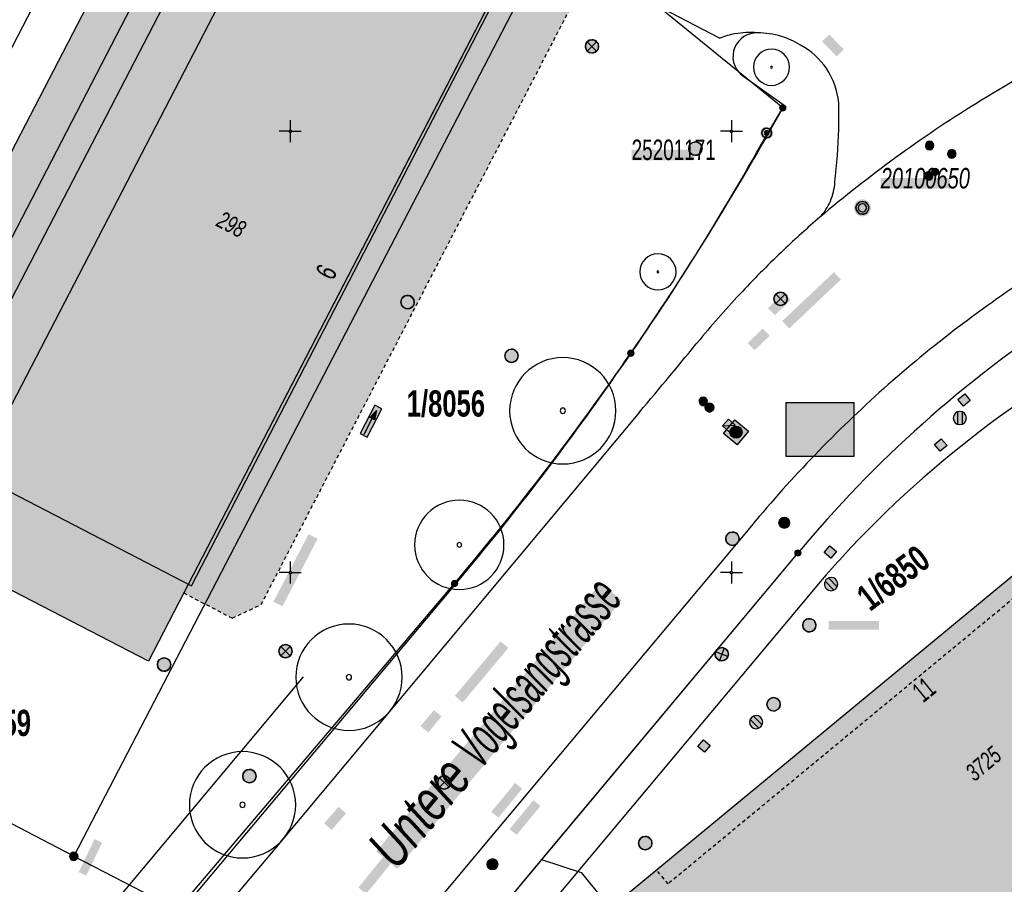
# Model space of a CAD drawing. Header units: metres. Extents: x 2695560 to 2696939, y 1260491 to 1262050.
# Tile 969 of 1005: x 2696711 to 2696766, y 1261507 to 1261556. Entities that reach past the tile are written whole.
import ezdxf

# ---------------------------------------------------------------- set-up
doc = ezdxf.new("R2010")
doc.units = ezdxf.units.M
doc.linetypes.add('AUSGEZOGEN', pattern=[0])
doc.linetypes.add('VERDECKT2_S2', pattern=[0.36, 0.2, -0.16])
for name, color, linetype in [('XR$1$AV_Flächen (EO)', 7, 'AUSGEZOGEN'), ('XR$1$AV_Gebäudeflächen (BB)', 7, 'AUSGEZOGEN'), ('XR$1$AV_Gebäudeflächen (EO)', 7, 'AUSGEZOGEN'), ('XR$1$AV_Grenzpunkte', 7, 'AUSGEZOGEN'), ('XR$1$AV_Grundstück-Nr.', 7, 'AUSGEZOGEN'), ('XR$1$AV_Haus-Nr.', 7, 'AUSGEZOGEN'), ('XR$1$AV_Höhenfixpunkt-Nr.', 7, 'AUSGEZOGEN'), ('XR$1$AV_Höhenfixpunkte', 7, 'AUSGEZOGEN'), ('XR$1$AV_Koordinatennetzpunkte', 7, 'AUSGEZOGEN'), ('XR$1$AV_Lagefixpunkt-Nr.', 7, 'AUSGEZOGEN'), ('XR$1$AV_Lagefixpunkte', 7, 'AUSGEZOGEN'), ('XR$1$AV_Linien (BB)', 7, 'AUSGEZOGEN'), ('XR$1$AV_Linien (EO)', 7, 'AUSGEZOGEN'), ('XR$1$AV_Strassennamen', 7, 'AUSGEZOGEN'), ('XR$1$AV_Versicherung-Nr.', 7, 'AUSGEZOGEN'), ('XR$1$AW_LK_Einlaufschacht alt', 24, 'AUSGEZOGEN'), ('XR$1$AW_LK_Schachtdeckel', 24, 'AUSGEZOGEN'), ('XR$1$AW_LK_Zwischenpunkt', 24, 'AUSGEZOGEN'), ('XR$1$EW_LK_Bauwerk_FL_Linie_Punkt', 1, 'AUSGEZOGEN'), ('XR$1$EW_LK_Knoten', 1, 'AUSGEZOGEN'), ('XR$1$GA_LK_Absperrarmatur', 32, 'AUSGEZOGEN'), ('XR$1$GR_Baum', 94, 'AUSGEZOGEN'), ('XR$1$Liegenschaftsgrenzen', 7, 'AUSGEZOGEN'), ('XR$1$PFAV', 255, 'AUSGEZOGEN'), ('XR$1$PFAW', 255, 'AUSGEZOGEN'), ('XR$1$PFEW', 255, 'AUSGEZOGEN'), ('XR$1$PFGA', 255, 'AUSGEZOGEN'), ('XR$1$PFWA', 255, 'AUSGEZOGEN'), ('XR$1$RP_Abstandslinie', 7, 'AUSGEZOGEN'), ('XR$1$WA_LK_Absperrarmatur', 171, 'AUSGEZOGEN'), ('XR$1$WA_LK_Rohrleitungsteil', 171, 'AUSGEZOGEN')]:
    doc.layers.add(name, color=color, linetype=linetype)
doc.styles.add('ARIAL', font='arial.ttf')

# ---------------------------------------------------------------- blocks, each defined once
blk = doc.blocks.new('COMPLEXOBJECT_20')
at = {"layer": 'XR$1$AV_Linien (BB)', "color": 7, "linetype": 'AUSGEZOGEN', "transparency": 33554687}
blk.add_line((6739.244, 11508.745), (6709.71, 11473.44), dxfattribs=at)
blk = doc.blocks.new('COMPLEXOBJECT_23')
at = {"layer": 'XR$1$AV_Linien (BB)', "color": 7, "linetype": 'AUSGEZOGEN', "transparency": 33554687}
blk.add_line((6753.77, 11526.11), (6739.244, 11508.745), dxfattribs=at)
for centre, radius, start, end in [((6806.05, 11483.341), 67.421, 120.0478, 123.45728), ((6806.098, 11482.663), 68.013, 123.17602, 140.29784)]:
    blk.add_arc(centre, radius, start, end, dxfattribs=at)
blk = doc.blocks.new('COMPLEXOBJECT_162')
at = {"layer": 'XR$1$AV_Linien (BB)', "color": 7, "linetype": 'AUSGEZOGEN', "transparency": 33554687}
for centre, radius, start, end in [((6814.132, 11437.647), 78.549, 109.97478, 114.33026), ((6813.745, 11438.026), 78.045, 114.18581, 123.1476), ((6814.051, 11438.206), 78.062, 123.40831, 132.42357), ((6813.947, 11438.211), 77.988, 132.3694, 140.44259)]:
    blk.add_arc(centre, radius, start, end, dxfattribs=at)
blk = doc.blocks.new('COMPLEXOBJECT_766')
at = {"layer": 'XR$1$AV_Linien (BB)', "color": 7, "linetype": 'AUSGEZOGEN', "transparency": 33554687}
blk.add_lwpolyline([(6744.79, 11534.087), (6723.909, 11509.107), (6710.329, 11492.987), (6701.676, 11482.655)], dxfattribs=at)
blk.add_arc((6486.306, 11752.561), 338.445, 319.79509, 320.70318, dxfattribs=at)
blk = doc.blocks.new('COMPLEXOBJECT_772')
at = {"layer": 'XR$1$AV_Linien (BB)', "color": 7, "linetype": 'AUSGEZOGEN', "transparency": 33554687}
blk.add_line((6751.139, 11527.65), (6736.702, 11510.426), dxfattribs=at)
for centre, radius, start, end in [((6806.242, 11482.519), 71.112, 113.47291, 123.18917), ((6808.8, 11473.948), 79.999, 112.10344, 112.70848), ((6805.824, 11482.436), 70.954, 122.87008, 131.69088), ((6806.017, 11482.226), 71.239, 131.69472, 140.38472)]:
    blk.add_arc(centre, radius, start, end, dxfattribs=at)
blk = doc.blocks.new('COMPLEXOBJECT_773')
at = {"layer": 'XR$1$AV_Linien (BB)', "color": 7, "linetype": 'AUSGEZOGEN', "transparency": 33554687}
blk.add_lwpolyline([(6782.999, 11639.394), (6782.52, 11637.853), (6741.857, 11559.179), (6749.346, 11555.279)], dxfattribs=at)
for centre, radius, start, end in [((6751.026, 11550.916), 4.676, 100.2257, 111.0588), ((6751.039, 11550.844), 4.748, 84.691, 100.2222)]:
    blk.add_arc(centre, radius, start, end, dxfattribs=at)
blk = doc.blocks.new('COMPLEXOBJECT_774')
at = {"layer": 'XR$1$AV_Linien (BB)', "color": 7, "linetype": 'AUSGEZOGEN', "transparency": 33554687}
for points in [[(6751.448, 11548.814), (6752.991, 11551.459), (6750.571, 11553.184)], [(6718.522, 11505.466), (6722.545, 11510.266), (6734, 11523.918)]]:
    blk.add_lwpolyline(points, dxfattribs=at)
for centre, radius, start, end in [((6751.438, 11554.221), 1.351, 88.3036, 156.6909), ((6751.437, 11554.221), 1.351, 156.6468, 230.1185), ((6618.646, 11624.059), 152.637, 324.27481, 330.46445), ((6611.47, 11627.975), 160.753, 319.66063, 324.63479)]:
    blk.add_arc(centre, radius, start, end, dxfattribs=at)
blk = doc.blocks.new('COMPLEXOBJECT_791')
at = {"layer": 'XR$1$AV_Linien (BB)', "color": 7, "linetype": 'AUSGEZOGEN', "transparency": 33554687}
for centre, radius, start, end in [((6751.459, 11550.872), 4.7, 73.0143, 89.7669), ((6751.475, 11550.907), 4.662, 58.3876, 73.0824), ((6751.935, 11551.209), 4.17, 33.8348, 61.5947), ((6751.947, 11551.218), 4.155, 5.5085, 33.8219), ((6725.047, 11550.911), 31.044, 358.5436, 1.3031), ((6724.639, 11550.891), 31.451, 353.1058, 358.5984), ((6752.703, 11547.297), 3.165, 336.6511, 356.7131), ((6752.674, 11547.312), 3.197, 316.8043, 336.6241)]:
    blk.add_arc(centre, radius, start, end, dxfattribs=at)
blk = doc.blocks.new('COMPLEXOBJECT_792')
at = {"layer": 'XR$1$AV_Linien (BB)', "color": 7, "linetype": 'AUSGEZOGEN', "transparency": 33554687}
for centre, radius, start, end in [((6803.18, 11488.226), 74.55, 112.48689, 121.84044), ((6803.184, 11488.191), 74.582, 121.82833, 130.23951)]:
    blk.add_arc(centre, radius, start, end, dxfattribs=at)
blk = doc.blocks.new('COMPLEXOBJECT_793')
at = {"layer": 'XR$1$AV_Linien (BB)', "color": 7, "linetype": 'AUSGEZOGEN', "transparency": 33554687}
for centre, radius, start, end in [((6794.641, 11499.222), 60.646, 130.81119, 133.40806), ((6793.077, 11500.942), 58.322, 133.45227, 136.71836)]:
    blk.add_arc(centre, radius, start, end, dxfattribs=at)
blk = doc.blocks.new('COMPLEXOBJECT_800')
at = {"layer": 'XR$1$AV_Linien (BB)', "color": 7, "linetype": 'AUSGEZOGEN', "transparency": 33554687}
blk.add_line((6736.702, 11510.426), (6708.011, 11476.146), dxfattribs=at)
blk = doc.blocks.new('COMPLEXOBJECT_1223')
at = {"layer": 'XR$1$Liegenschaftsgrenzen', "color": 7, "linetype": 'AUSGEZOGEN', "transparency": 33554687}
blk.add_line((6753.77, 11526.11), (6709.71, 11473.44), dxfattribs=at)
blk.add_arc((6806.098, 11482.663), 68.013, 123.17602, 140.29784, dxfattribs=at)
blk = doc.blocks.new('COMPLEXOBJECT_1239')
at = {"layer": 'XR$1$Liegenschaftsgrenzen', "color": 7, "linetype": 'AUSGEZOGEN', "transparency": 33554687}
for p, q in [((6752.91, 11551.32), (6740.15, 11561.72)), ((6718.62, 11505.91), (6734.31, 11524.39))]:
    blk.add_line(p, q, dxfattribs=at)
for centre, radius, start, end in [((6608.618, 11631.149), 164.902, 325.36623, 331.04667), ((6608.138, 11631.397), 165.438, 319.69841, 325.38982)]:
    blk.add_arc(centre, radius, start, end, dxfattribs=at)
blk = doc.blocks.new('BWAV1')
at = {"layer": 'XR$1$PFAV', "transparency": 33554687}
blk.add_hatch(color=7, dxfattribs=at).paths.add_polyline_path([(0.67, 0), (0.656, 0.135), (0.616, 0.264), (0.55, 0.383), (0.462, 0.486), (0.354, 0.569), (0.233, 0.628), (0.101, 0.662), (-0.034, 0.669), (-0.168, 0.649), (-0.295, 0.602), (-0.41, 0.53), (-0.508, 0.436), (-0.586, 0.325), (-0.639, 0.201), (-0.667, 0.068), (-0.667, -0.068), (-0.639, -0.201), (-0.586, -0.325), (-0.508, -0.436), (-0.41, -0.53), (-0.295, -0.602), (-0.168, -0.649), (-0.034, -0.669), (0.101, -0.662), (0.233, -0.628), (0.354, -0.569), (0.462, -0.486), (0.55, -0.383), (0.616, -0.264), (0.656, -0.135)])
at = {"color": 7, "transparency": 33554687}
for radius, start, end in [(0.5, 91.19481, 268.80519), (0.326, 91.19481, 268.80519), (0.5, 268.80519, 91.19481), (0.326, 268.80519, 91.19481)]:
    blk.add_arc((0, 0), radius, start, end, dxfattribs=at)
at = {"layer": 'XR$1$PFAV', "transparency": 33554687}
blk.add_circle((0, 0), 0.5, dxfattribs=at)
blk = doc.blocks.new('BAV15')
at = {"layer": 'XR$1$PFAV', "transparency": 33554687}
blk.add_hatch(color=7, dxfattribs=at).paths.add_polyline_path([(0.5, 0), (0.49, 0.1), (0.46, 0.2), (0.41, 0.29), (0.34, 0.36), (0.26, 0.42), (0.17, 0.47), (0.08, 0.49), (-0.03, 0.5), (-0.13, 0.48), (-0.22, 0.45), (-0.31, 0.4), (-0.38, 0.33), (-0.44, 0.24), (-0.48, 0.15), (-0.5, 0.05), (-0.5, -0.05), (-0.48, -0.15), (-0.44, -0.24), (-0.38, -0.33), (-0.31, -0.4), (-0.22, -0.45), (-0.13, -0.48), (-0.03, -0.5), (0.08, -0.49), (0.17, -0.47), (0.26, -0.42), (0.34, -0.36), (0.41, -0.29), (0.46, -0.2), (0.49, -0.1)])
at = {"color": 7, "transparency": 33554687}
for start, end in [(90, 270), (270, 90)]:
    blk.add_arc((0, 0), 0.5, start, end, dxfattribs=at)
at = {"layer": 'XR$1$PFAV', "transparency": 33554687}
blk.add_circle((0, 0), 0.5, dxfattribs=at)
blk = doc.blocks.new('BWAV18')
at = {"true_color": 0x000000, "transparency": 33554687}
blk.add_hatch(color=18, dxfattribs=at).paths.add_polyline_path([(0.3, 0), (0.29, 0.06), (0.28, 0.12), (0.25, 0.17), (0.21, 0.22), (0.16, 0.25), (0.1, 0.28), (0.05, 0.3), (-0.02, 0.3), (-0.08, 0.29), (-0.13, 0.27), (-0.18, 0.24), (-0.23, 0.2), (-0.26, 0.15), (-0.29, 0.09), (-0.3, 0.03), (-0.3, -0.03), (-0.29, -0.09), (-0.26, -0.15), (-0.23, -0.2), (-0.18, -0.24), (-0.13, -0.27), (-0.08, -0.29), (-0.02, -0.3), (0.05, -0.3), (0.1, -0.28), (0.16, -0.25), (0.21, -0.22), (0.25, -0.17), (0.28, -0.12), (0.29, -0.06)])
at = {"layer": 'XR$1$PFAV', "transparency": 33554687}
blk.add_hatch(color=7, dxfattribs=at).paths.add_polyline_path([(0.67, 0), (0.66, 0.13), (0.62, 0.26), (0.55, 0.38), (0.46, 0.49), (0.35, 0.57), (0.23, 0.63), (0.1, 0.66), (-0.03, 0.67), (-0.17, 0.65), (-0.3, 0.6), (-0.41, 0.53), (-0.51, 0.44), (-0.59, 0.33), (-0.64, 0.2), (-0.67, 0.07), (-0.67, -0.07), (-0.64, -0.2), (-0.59, -0.33), (-0.51, -0.44), (-0.41, -0.53), (-0.3, -0.6), (-0.17, -0.65), (-0.03, -0.67), (0.1, -0.66), (0.23, -0.63), (0.35, -0.57), (0.46, -0.49), (0.55, -0.38), (0.62, -0.26), (0.66, -0.13)])
at = {"color": 7, "transparency": 33554687}
for start, end in [(91.1948, 268.8052), (268.8052, 91.1948)]:
    blk.add_arc((0, 0), 0.5, start, end, dxfattribs=at)
at = {"layer": 'XR$1$PFAV', "transparency": 33554687}
blk.add_circle((0, 0), 0.5, dxfattribs=at)
blk = doc.blocks.new('BAV2041')
at = {"color": 7, "transparency": 33554687}
for p, q in [((0, 0.5), (0, 0.05)), ((-0.05, 0), (-0.5, 0)), ((0.05, 0), (0.5, 0)), ((0, -0.05), (0, -0.5))]:
    blk.add_line(p, q, dxfattribs=at)
blk.add_circle((0, 0), 0.05, dxfattribs=at)
for start, end in [(90, 270), (270, 90)]:
    blk.add_arc((0, 0), 0.05, start, end, dxfattribs=at)
blk = doc.blocks.new('COMPLEXOBJECT_1451')
at = {"layer": 'XR$1$RP_Abstandslinie', "color": 7, "linetype": 'AUSGEZOGEN', "transparency": 33554687}
blk.add_line((6725.73, 11519.09), (6697.14, 11484.94), dxfattribs=at)
blk = doc.blocks.new('WBGR1')
at = {"color": 94, "transparency": 33554687}
for radius, start, end in [(1, 90, 270), (1, 270, 90), (0.05, 90, 270), (0.05, 270, 90)]:
    blk.add_arc((0, 0), radius, start, end, dxfattribs=at)
blk = doc.blocks.new('BAW2089')
at = {"layer": 'XR$1$PFAW', "transparency": 33554687}
blk.add_hatch(color=7, dxfattribs=at).paths.add_polyline_path([(-0.5, 0.5), (-0.5, -0.5), (0.5, -0.5), (0.5, 0.5)])
at = {"transparency": 33554687}
blk.add_lwpolyline([(-0.5, 0.5), (0.5, 0.5), (0.5, -0.5), (-0.5, -0.5), (-0.5, 0.5)], close=True, dxfattribs=at)
at = {"layer": 'XR$1$PFAW', "transparency": 33554687}
blk.add_lwpolyline([(-0.5, 0.5), (0.5, 0.5), (0.5, -0.5), (-0.5, -0.5), (-0.5, 0.5)], close=True, dxfattribs=at)
blk = doc.blocks.new('BAW2098')
at = {"true_color": 0x000000, "transparency": 33554687}
blk.add_hatch(color=18, dxfattribs=at).paths.add_polyline_path([(0.66, 0.26), (0.66, 0.06), (1, 0.16)])
at = {"layer": 'XR$1$PFAW', "transparency": 33554687}
blk.add_hatch(color=7, dxfattribs=at).paths.add_polyline_path([(-0.05, 0.01), (1.15, 0.01), (1.15, 0.31), (-0.05, 0.31)])
at = {"transparency": 33554687}
for p, q in [((0, 0.16), (0.66, 0.16)), ((0.66, 0.26), (1, 0.16)), ((0.66, 0.26), (1, 0.16)), ((0.66, 0.06), (0.66, 0.26)), ((0.66, 0.06), (1, 0.16)), ((1, 0.16), (0.66, 0.06))]:
    blk.add_line(p, q, dxfattribs=at)
blk.add_lwpolyline([(0.66, 0.26), (1, 0.16), (0.66, 0.06), (0.66, 0.26)], close=True, dxfattribs=at)
at = {"layer": 'XR$1$PFAW', "transparency": 33554687}
blk.add_lwpolyline([(-0.05, 0.01), (1.15, 0.01), (1.15, 0.31), (-0.05, 0.31), (-0.05, 0.01)], close=True, dxfattribs=at)
blk = doc.blocks.new('BAW2082')
at = {"layer": 'XR$1$PFAW', "transparency": 33554687}
blk.add_hatch(color=7, dxfattribs=at).paths.add_polyline_path([(0.509, -0.003), (0.499, 0.098), (0.469, 0.194), (0.42, 0.283), (0.354, 0.359), (0.274, 0.421), (0.183, 0.466), (0.085, 0.491), (-0.016, 0.496), (-0.116, 0.481), (-0.211, 0.446), (-0.297, 0.392), (-0.37, 0.323), (-0.428, 0.24), (-0.468, 0.147), (-0.488, 0.047), (-0.488, -0.054), (-0.468, -0.153), (-0.428, -0.246), (-0.37, -0.329), (-0.297, -0.398), (-0.211, -0.452), (-0.116, -0.487), (-0.016, -0.502), (0.085, -0.497), (0.183, -0.472), (0.274, -0.427), (0.354, -0.366), (0.42, -0.289), (0.469, -0.2), (0.499, -0.104)])
at = {"transparency": 33554687}
for start, end in [(91.19481, 268.80519), (268.80519, 91.19481)]:
    blk.add_arc((0.01, 0), 0.5, start, end, dxfattribs=at)
at = {"layer": 'XR$1$PFAW', "transparency": 33554687}
blk.add_circle((0.009, -0.003), 0.5, dxfattribs=at)
blk = doc.blocks.new('BAW2088')
at = {"layer": 'XR$1$PFAW', "transparency": 33554687}
blk.add_hatch(color=253, dxfattribs=at).paths.add_polyline_path([(0.51, 0), (0.5, 0.101), (0.47, 0.197), (0.421, 0.286), (0.355, 0.362), (0.275, 0.424), (0.184, 0.469), (0.086, 0.494), (-0.015, 0.499), (-0.115, 0.484), (-0.21, 0.449), (-0.296, 0.395), (-0.369, 0.326), (-0.427, 0.243), (-0.467, 0.15), (-0.487, 0.051), (-0.487, -0.051), (-0.467, -0.15), (-0.427, -0.243), (-0.369, -0.326), (-0.296, -0.395), (-0.21, -0.449), (-0.115, -0.484), (-0.015, -0.499), (0.086, -0.494), (0.184, -0.469), (0.275, -0.424), (0.355, -0.362), (0.421, -0.286), (0.47, -0.197), (0.5, -0.101)])
at = {"transparency": 33554687}
for start, end in [(91.19481, 268.80519), (268.80519, 91.19481)]:
    blk.add_arc((0.01, 0), 0.5, start, end, dxfattribs=at)
at = {"layer": 'XR$1$PFAW', "transparency": 33554687}
blk.add_circle((0.01, 0), 0.5, dxfattribs=at)
blk = doc.blocks.new('BAW2087')
at = {"lineweight": 25, "true_color": 0x000000, "transparency": 33554687}
h = blk.add_hatch(color=18, dxfattribs=at)
h.paths.add_polyline_path([(-0.5, 0.5), (-0.5, -0.5), (0.5, -0.5), (0.5, 0.5)])
h.paths.add_polyline_path([(0.337, -0.069), (0.316, -0.136), (0.282, -0.196), (0.237, -0.249), (0.182, -0.292), (0.119, -0.322), (0.052, -0.34), (-0.017, -0.343), (-0.086, -0.333), (-0.151, -0.309), (-0.21, -0.272), (-0.261, -0.224), (-0.301, -0.167), (-0.328, -0.103), (-0.342, -0.035), (-0.342, 0.035), (-0.328, 0.103), (-0.301, 0.167), (-0.261, 0.224), (-0.21, 0.272), (-0.151, 0.309), (-0.086, 0.333), (-0.017, 0.343), (0.052, 0.34), (0.119, 0.322), (0.182, 0.292), (0.237, 0.249), (0.282, 0.196), (0.316, 0.136), (0.337, 0.069), (0.344, 0)], flags=16)
at = {"layer": 'XR$1$PFAW', "lineweight": 25, "transparency": 33554687}
blk.add_hatch(color=7, dxfattribs=at).paths.add_polyline_path([(0.344, 0), (0.337, 0.069), (0.316, 0.136), (0.282, 0.196), (0.237, 0.249), (0.182, 0.292), (0.119, 0.322), (0.052, 0.34), (-0.017, 0.343), (-0.086, 0.333), (-0.151, 0.309), (-0.21, 0.272), (-0.261, 0.224), (-0.301, 0.167), (-0.328, 0.103), (-0.342, 0.035), (-0.342, -0.035), (-0.328, -0.103), (-0.301, -0.167), (-0.261, -0.224), (-0.21, -0.272), (-0.151, -0.309), (-0.086, -0.333), (-0.017, -0.343), (0.052, -0.34), (0.119, -0.322), (0.182, -0.292), (0.237, -0.249), (0.282, -0.196), (0.316, -0.136), (0.337, -0.069)])
at = {"lineweight": 25, "transparency": 33554687}
for p, q in [((-0.5, 0.5, 0.993), (0.5, 0.5, 0.993)), ((-0.5, -0.5, 0.993), (-0.5, 0.5, 0.993)), ((0.5, 0.5, 0.993), (0.5, -0.5, 0.993)), ((0.5, -0.5, 0.993), (-0.5, -0.5, 0.993))]:
    blk.add_line(p, q, dxfattribs=at)
blk.add_circle((0, 0), 0.344, dxfattribs=at)
at = {"layer": 'XR$1$PFAW', "lineweight": 25, "transparency": 33554687}
blk.add_line((-0.5, 0.5), (0.5, 0.5), dxfattribs=at)
at = {"layer": 'XR$1$PFAW', "color": 31, "lineweight": 25, "transparency": 33554687}
for p, q in [((-0.5, -0.5), (-0.5, 0.5)), ((0.5, 0.5), (0.5, -0.5)), ((0.5, -0.5), (-0.5, -0.5))]:
    blk.add_line(p, q, dxfattribs=at)
at = {"layer": 'XR$1$PFAW', "lineweight": 25, "transparency": 33554687}
blk.add_circle((0, 0), 0.344, dxfattribs=at)
blk = doc.blocks.new('BAW2090')
at = {"layer": 'XR$1$PFAW', "lineweight": 25, "transparency": 33554687}
blk.add_hatch(color=7, dxfattribs=at).paths.add_polyline_path([(0.5, 0), (0.49, 0.101), (0.459, 0.197), (0.41, 0.286), (0.344, 0.362), (0.264, 0.424), (0.174, 0.469), (0.076, 0.494), (-0.025, 0.499), (-0.125, 0.484), (-0.22, 0.449), (-0.306, 0.395), (-0.379, 0.326), (-0.437, 0.243), (-0.477, 0.15), (-0.497, 0.051), (-0.497, -0.051), (-0.477, -0.15), (-0.437, -0.243), (-0.379, -0.326), (-0.306, -0.395), (-0.22, -0.449), (-0.125, -0.484), (-0.025, -0.499), (0.076, -0.494), (0.174, -0.469), (0.264, -0.424), (0.344, -0.362), (0.41, -0.286), (0.459, -0.197), (0.49, -0.101)])
at = {"lineweight": 25, "transparency": 33554687}
for p, q in [((-0.177, 0.468), (-0.177, -0.468)), ((0.179, 0.467), (0.177, -0.468))]:
    blk.add_line(p, q, dxfattribs=at)
for start, end in [(90, 180), (180, 270), (0, 90), (270, 0)]:
    blk.add_arc((0, 0), 0.5, start, end, dxfattribs=at)
blk = doc.blocks.new('BWA15')
at = {"layer": 'XR$1$PFWA', "transparency": 33554687}
blk.add_hatch(color=7, dxfattribs=at).paths.add_polyline_path([(0.5, 0), (0.49, 0.1), (0.46, 0.2), (0.41, 0.29), (0.34, 0.36), (0.26, 0.42), (0.17, 0.47), (0.08, 0.49), (-0.03, 0.5), (-0.13, 0.48), (-0.22, 0.45), (-0.31, 0.4), (-0.38, 0.33), (-0.44, 0.24), (-0.48, 0.15), (-0.5, 0.05), (-0.5, -0.05), (-0.48, -0.15), (-0.44, -0.24), (-0.38, -0.33), (-0.31, -0.4), (-0.22, -0.45), (-0.13, -0.48), (-0.03, -0.5), (0.08, -0.49), (0.17, -0.47), (0.26, -0.42), (0.34, -0.36), (0.41, -0.29), (0.46, -0.2), (0.49, -0.1)])
at = {"transparency": 33554687}
for start, end in [(91.1948, 268.8052), (268.8052, 91.1948)]:
    blk.add_arc((0.01, 0), 0.5, start, end, dxfattribs=at)
at = {"layer": 'XR$1$PFWA', "transparency": 33554687}
blk.add_circle((0, 0), 0.5, dxfattribs=at)
blk = doc.blocks.new('BWA2011')
at = {"layer": 'XR$1$PFWA', "transparency": 33554687}
blk.add_hatch(color=7, dxfattribs=at).paths.add_polyline_path([(-0.5, 0.5), (-0.5, -0.5), (0.5, -0.5), (0.5, 0.5)])
at = {"transparency": 33554687}
blk.add_line((-0.5, -0.5), (0.5, 0.5), dxfattribs=at)
blk.add_lwpolyline([(-0.5, 0.5), (0.5, 0.5), (0.5, -0.5), (-0.5, -0.5), (-0.5, 0.5)], close=True, dxfattribs=at)
at = {"layer": 'XR$1$PFWA', "transparency": 33554687}
blk.add_lwpolyline([(-0.5, 0.5), (0.5, 0.5), (0.5, -0.5), (-0.5, -0.5), (-0.5, 0.5)], close=True, dxfattribs=at)
blk = doc.blocks.new('BWA965')
at = {"layer": 'XR$1$PFWA', "transparency": 33554687}
blk.add_hatch(color=7, dxfattribs=at).paths.add_polyline_path([(0, 0.5), (-0.05, 0.5), (-0.1, 0.49), (-0.15, 0.48), (-0.2, 0.46), (-0.24, 0.44), (-0.29, 0.41), (-0.33, 0.38), (-0.36, 0.34), (-0.4, 0.31), (-0.42, 0.26), (-0.45, 0.22), (-0.47, 0.17), (-0.48, 0.13), (-0.49, 0.08), (-0.5, 0.03), (-0.5, -0.03), (-0.49, -0.08), (-0.48, -0.13), (-0.47, -0.17), (-0.45, -0.22), (-0.42, -0.26), (-0.4, -0.31), (-0.36, -0.34), (-0.33, -0.38), (-0.29, -0.41), (-0.24, -0.44), (-0.2, -0.46), (-0.15, -0.48), (-0.1, -0.49), (-0.05, -0.5), (0, -0.5), (0.05, -0.5), (0.1, -0.49), (0.15, -0.48), (0.2, -0.46), (0.24, -0.44), (0.29, -0.41), (0.33, -0.38), (0.36, -0.34), (0.4, -0.31), (0.42, -0.26), (0.45, -0.22), (0.47, -0.17), (0.48, -0.13), (0.49, -0.08), (0.5, -0.03), (0.5, 0.03), (0.49, 0.08), (0.48, 0.13), (0.47, 0.17), (0.45, 0.22), (0.42, 0.26), (0.4, 0.31), (0.36, 0.34), (0.33, 0.38), (0.29, 0.41), (0.24, 0.44), (0.2, 0.46), (0.15, 0.48), (0.1, 0.49), (0.05, 0.5)])
at = {"transparency": 33554687}
blk.add_line((0, 0.5), (0, -0.5), dxfattribs=at)
for start, end in [(90, 270), (270, 90)]:
    blk.add_arc((0, 0), 0.5, start, end, dxfattribs=at)
blk = doc.blocks.new('BGA965')
at = {"layer": 'XR$1$PFGA', "transparency": 33554687}
blk.add_hatch(color=7, dxfattribs=at).paths.add_polyline_path([(0.5, 0), (0.49, 0.1), (0.46, 0.2), (0.41, 0.29), (0.34, 0.36), (0.26, 0.42), (0.17, 0.47), (0.08, 0.49), (-0.03, 0.5), (-0.13, 0.48), (-0.22, 0.45), (-0.31, 0.4), (-0.38, 0.33), (-0.44, 0.24), (-0.48, 0.15), (-0.5, 0.05), (-0.5, -0.05), (-0.48, -0.15), (-0.44, -0.24), (-0.38, -0.33), (-0.31, -0.4), (-0.22, -0.45), (-0.13, -0.48), (-0.03, -0.5), (0.08, -0.49), (0.17, -0.47), (0.26, -0.42), (0.34, -0.36), (0.41, -0.29), (0.46, -0.2), (0.49, -0.1)])
at = {"color": 32, "transparency": 33554687}
blk.add_line((0, 0.5), (0, -0.5), dxfattribs=at)
for start, end in [(90, 270), (270, 90)]:
    blk.add_arc((0, 0), 0.5, start, end, dxfattribs=at)
at = {"layer": 'XR$1$PFGA', "transparency": 33554687}
blk.add_circle((0, 0), 0.5, dxfattribs=at)
blk = doc.blocks.new('BEW15')
at = {"layer": 'XR$1$PFEW', "transparency": 33554687}
h = blk.add_hatch(color=7, dxfattribs=at)
h.paths.add_polyline_path([(-0.5, 0), (-0.497, -0.05), (-0.489, -0.1), (-0.477, -0.15), (-0.459, -0.197), (-0.437, -0.242), (-0.41, -0.285), (-0.379, -0.326), (-0.344, -0.362), (-0.306, -0.395), (-0.264, -0.424), (-0.22, -0.449), (-0.173, -0.469), (-0.125, -0.484), (-0.075, -0.494), (-0.025, -0.499), (0.026, -0.499), (0.076, -0.494), (0.126, -0.484), (0.174, -0.469), (0.22, -0.449), (0.265, -0.424), (0.306, -0.395), (0.345, -0.362), (0.38, -0.326), (0.411, -0.285), (0.437, -0.242), (0.46, -0.197), (0.477, -0.15), (0.49, -0.1), (0.498, -0.05), (0.5, 0), (0.498, 0.051), (0.49, 0.101), (0.477, 0.15), (0.46, 0.197), (0.437, 0.243), (0.411, 0.286), (0.38, 0.326), (0.345, 0.363), (0.306, 0.396), (0.265, 0.424), (0.22, 0.449), (0.174, 0.469), (0.126, 0.484), (0.076, 0.494), (0.026, 0.5), (-0.025, 0.5), (-0.075, 0.494), (-0.125, 0.484), (-0.173, 0.469), (-0.22, 0.449), (-0.264, 0.424), (-0.306, 0.396), (-0.344, 0.363), (-0.379, 0.326), (-0.41, 0.286), (-0.437, 0.243), (-0.459, 0.197), (-0.477, 0.15), (-0.489, 0.101), (-0.497, 0.051)])
h.paths.add_polyline_path([(0.01, 0.001), (0.01, 0), (0.01, -0.001), (0.01, -0.002), (0.01, -0.003), (0.009, -0.004), (0.009, -0.005), (0.009, -0.006), (0.008, -0.006), (0.007, -0.007), (0.006, -0.008), (0.006, -0.008), (0.005, -0.009), (0.004, -0.009), (0.003, -0.01), (0.002, -0.01), (0.001, -0.01), (0, -0.01), (-0.001, -0.01), (-0.002, -0.01), (-0.003, -0.009), (-0.004, -0.009), (-0.005, -0.008), (-0.006, -0.008), (-0.007, -0.007), (-0.007, -0.006), (-0.008, -0.006), (-0.008, -0.005), (-0.009, -0.004), (-0.009, -0.003), (-0.009, -0.002), (-0.01, -0.001), (-0.01, 0), (-0.01, 0.001), (-0.009, 0.002), (-0.009, 0.003), (-0.009, 0.004), (-0.008, 0.005), (-0.008, 0.006), (-0.007, 0.007), (-0.007, 0.007), (-0.006, 0.008), (-0.005, 0.009), (-0.004, 0.009), (-0.003, 0.01), (-0.002, 0.01), (-0.001, 0.01), (0, 0.01), (0.001, 0.01), (0.002, 0.01), (0.003, 0.01), (0.004, 0.01), (0.005, 0.009), (0.006, 0.009), (0.006, 0.008), (0.007, 0.007), (0.008, 0.007), (0.009, 0.006), (0.009, 0.005), (0.009, 0.004), (0.01, 0.003), (0.01, 0.002)], flags=16)
at = {"color": 1, "transparency": 33554687}
for start, end in [(0, 180), (180, 0)]:
    blk.add_arc((0, 0), 0.5, start, end, dxfattribs=at)
at = {"layer": 'XR$1$PFEW', "transparency": 33554687}
blk.add_circle((0, 0), 0.5, dxfattribs=at)
blk = doc.blocks.new('BEWLP2549_S')
at = {"layer": 'XR$1$PFEW', "transparency": 33554687}
blk.add_hatch(color=7, dxfattribs=at).paths.add_polyline_path([(0.5, 0), (0.49, 0.101), (0.459, 0.197), (0.41, 0.286), (0.344, 0.362), (0.264, 0.424), (0.174, 0.469), (0.076, 0.494), (-0.025, 0.499), (-0.125, 0.484), (-0.22, 0.449), (-0.306, 0.395), (-0.379, 0.326), (-0.437, 0.243), (-0.477, 0.15), (-0.497, 0.051), (-0.497, -0.051), (-0.477, -0.15), (-0.437, -0.243), (-0.379, -0.326), (-0.306, -0.395), (-0.22, -0.449), (-0.125, -0.484), (-0.025, -0.499), (0.076, -0.494), (0.174, -0.469), (0.264, -0.424), (0.344, -0.362), (0.41, -0.286), (0.459, -0.197), (0.49, -0.101)])
at = {"color": 1, "transparency": 33554687}
for p, q in [((0.354, -0.354), (-0.354, 0.354)), ((-0.354, -0.354), (0.354, 0.354))]:
    blk.add_line(p, q, dxfattribs=at)
for start, end in [(91.38095, 268.61905), (268.61905, 91.38095)]:
    blk.add_arc((0, 0), 0.5, start, end, dxfattribs=at)
at = {"layer": 'XR$1$PFEW', "transparency": 33554687}
blk.add_circle((0, 0), 0.5, dxfattribs=at)
blk = doc.blocks.new('COMPLEXOBJECT_2823')
at = {"layer": 'XR$1$RP_Abstandslinie', "color": 7, "linetype": 'AUSGEZOGEN', "transparency": 33554687}
blk.add_lwpolyline([(6754.454, 11523.8), (6733.64, 11498.94), (6711.71, 11472.74)], dxfattribs=at)
for centre, radius, start, end in [((6800.46, 11485.288), 59.998, 118.56102, 140.06641), ((6813.942, 11438.164), 83.01, 116.36376, 128.8512)]:
    blk.add_arc(centre, radius, start, end, dxfattribs=at)

msp = doc.modelspace()

# ---------------------------------------------------------------- hatches: boundary and pattern name
at = {"transparency": 33554687}
for points in [[(2696756.518, 1261555.29), (2696756.111, 1261554.896), (2696756.934, 1261554.044), (2696757.341, 1261554.438)], [(2696745.316, 1261548.764), (2696745.316, 1261548.161), (2696748.863, 1261548.161), (2696748.863, 1261548.764)], [(2696759.43, 1261547.154), (2696759.43, 1261546.551), (2696763.366, 1261546.551), (2696763.366, 1261547.154)], [(2696753.848, 1261539.058), (2696754.244, 1261538.638), (2696757.176, 1261541.406), (2696756.78, 1261541.826)], [(2696753.041, 1261539.789), (2696753.438, 1261539.385), (2696754.327, 1261540.257), (2696753.93, 1261540.661)], [(2696751.893, 1261537.814), (2696752.285, 1261537.405), (2696753.141, 1261538.224), (2696752.749, 1261538.633)], [(2696754.08, 1261534.449), (2696754.08, 1261531.394), (2696757.906, 1261531.394), (2696757.906, 1261534.449)], [(2696725.019, 1261523.164), (2696725.53, 1261522.898), (2696727.517, 1261526.721), (2696727.006, 1261526.987)], [(2696730.85, 1261509.022), (2696732.033, 1261508.032), (2696744.752, 1261523.236), (2696743.569, 1261524.226)], [(2696756.481, 1261522.074), (2696756.481, 1261521.576), (2696759.334, 1261521.576), (2696759.334, 1261522.074)], [(2696735.297, 1261517.827), (2696735.739, 1261517.456), (2696738.333, 1261520.543), (2696737.891, 1261520.914)], [(2696733.354, 1261516.112), (2696733.791, 1261515.751), (2696734.545, 1261516.665), (2696734.109, 1261517.025)], [(2696737.364, 1261511.258), (2696737.764, 1261510.928), (2696739.116, 1261512.57), (2696738.715, 1261512.9)], [(2696738.399, 1261510.28), (2696738.799, 1261509.95), (2696740.148, 1261511.587), (2696739.748, 1261511.918)], [(2696727.888, 1261510.607), (2696728.314, 1261510.234), (2696729.135, 1261511.171), (2696728.709, 1261511.544)], [(2696713.982, 1261507.848), (2696714.408, 1261507.644), (2696715.308, 1261509.513), (2696714.882, 1261509.718)], [(2696729.832, 1261506.97), (2696730.274, 1261506.612), (2696732.28, 1261509.088), (2696731.838, 1261509.446)]]:
    msp.add_hatch(color=7, dxfattribs=at).paths.add_polyline_path(points)
at = {"layer": 'XR$1$AV_Gebäudeflächen (BB)', "true_color": 0xd2d2d2, "transparency": 33554687}
for points in [[(2696739.866, 1261562.093), (2696727.74, 1261568.38), (2696721.948, 1261571.382), (2696702.3, 1261533.472), (2696708.151, 1261530.436), (2696705.861, 1261526.024), (2696717.928, 1261519.795), (2696719.931, 1261523.657), (2696738.075, 1261558.641)], [(2696744.105, 1261505.804), (2696743.604, 1261505.39), (2696743.45, 1261505.263), (2696746.303, 1261501.808), (2696746.806, 1261501.199), (2696751.743, 1261495.222), (2696752.475, 1261494.335), (2696787.497, 1261523.253), (2696779.877, 1261532.51), (2696778.511, 1261534.17), (2696774.959, 1261531.295)]]:
    msp.add_hatch(color=254, dxfattribs=at).paths.add_polyline_path(points)
at = {"layer": 'XR$1$AV_Gebäudeflächen (EO)', "true_color": 0xebebeb, "transparency": 33554687}
msp.add_hatch(color=7, dxfattribs=at).paths.add_polyline_path([(2696724.322, 1261523.001), (2696741.804, 1261556.707), (2696738.075, 1261558.641), (2696719.931, 1261523.657), (2696722.683, 1261522.229)])

# ---------------------------------------------------------------- linework, layer by layer
at = {"color": 24, "lineweight": -3, "transparency": 33554687}
msp.add_lwpolyline([(2696754.08, 1261534.449), (2696757.906, 1261534.449), (2696757.906, 1261531.394), (2696754.08, 1261531.394), (2696754.08, 1261534.449)], close=True, dxfattribs=at)
at = {"layer": 'XR$1$AV_Flächen (EO)', "color": 7, "linetype": 'AUSGEZOGEN', "transparency": 33554687}
msp.add_line((2696738.075, 1261558.641), (2696719.931, 1261523.657), dxfattribs=at)
at = {"layer": 'XR$1$AV_Flächen (EO)', "color": 7, "linetype": 'VERDECKT2_S2', "transparency": 33554687}
for points in [[(2696724.322, 1261523.001), (2696741.804, 1261556.707), (2696738.075, 1261558.641)], [(2696719.931, 1261523.657), (2696722.683, 1261522.229), (2696724.322, 1261523.001)]]:
    msp.add_lwpolyline(points, dxfattribs=at)
at = {"layer": 'XR$1$AV_Linien (BB)', "color": 7, "linetype": 'AUSGEZOGEN', "transparency": 33554687}
msp.add_line((2696702.3, 1261533.472), (2696721.948, 1261571.382), dxfattribs=at)
for points in [[(2696739.866, 1261562.093), (2696738.075, 1261558.641), (2696719.931, 1261523.657), (2696717.928, 1261519.795), (2696705.861, 1261526.024)], [(2696744.105, 1261505.804), (2696774.959, 1261531.295), (2696778.511, 1261534.17), (2696779.877, 1261532.51)], [(2696740.214, 1261508.555), (2696742.459, 1261507.83), (2696744.105, 1261505.804)]]:
    msp.add_lwpolyline(points, dxfattribs=at)
msp.add_arc((2696793.733, 1261501.08), 57.868, 136.74197, 140.32978, dxfattribs=at)
at = {"layer": 'XR$1$AV_Linien (EO)', "color": 7, "linetype": 'AUSGEZOGEN', "transparency": 33554687}
for p, q in [((2696659.829, 1261457.39), (2696761.596, 1261653.742)), ((2696646.178, 1261420.206), (2696764.521, 1261648.7)), ((2696705.71, 1261531.702), (2696766.058, 1261648.128)), ((2696768.5, 1261646.863), (2696708.151, 1261530.436))]:
    msp.add_line(p, q, dxfattribs=at)
at = {"layer": 'XR$1$AV_Linien (EO)', "color": 7, "linetype": 'VERDECKT2_S2', "transparency": 33554687}
msp.add_lwpolyline([(2696774.959, 1261531.295), (2696775.615, 1261530.501), (2696747.38, 1261507.174), (2696746.724, 1261507.968)], dxfattribs=at)
at = {"layer": 'XR$1$Liegenschaftsgrenzen', "color": 7, "linetype": 'AUSGEZOGEN', "transparency": 33554687}
for p, q in [((2696741.12, 1261561.53), (2696713.7, 1261508.74)), ((2696713.7, 1261508.74), (2696719.59, 1261505.72))]:
    msp.add_line(p, q, dxfattribs=at)
msp.add_lwpolyline([(2696713.7, 1261508.74), (2696700.43, 1261515.65), (2696702.55, 1261519.43), (2696692.02, 1261524.86), (2696709.26, 1261558.09), (2696717.38, 1261573.75)], dxfattribs=at)
at = {"layer": 'XR$1$RP_Abstandslinie', "color": 7, "linetype": 'AUSGEZOGEN', "transparency": 33554687}
msp.add_lwpolyline([(2696700.79, 1261534.2), (2696720.38, 1261524.06), (2696742.43, 1261566.69), (2696764.03, 1261608.44), (2696780.94, 1261641.12), (2696761.69, 1261651.08)], dxfattribs=at)

# ---------------------------------------------------------------- block references
at = {"layer": 'XR$1$AV_Grenzpunkte', "color": 7, "linetype": 'AUSGEZOGEN', "lineweight": -3, "transparency": 33554687}
for p, xscale, yscale in [((2696753.88, 1261551.13), 0.3249999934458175, 0.3249999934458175), ((2696745.27, 1261537.24), 0.3249999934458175, 0.3249999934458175), ((2696754.74, 1261525.92), 0.3249999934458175, 0.3249999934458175), ((2696735.28, 1261524.2), 0.3249999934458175, 0.3249999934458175), ((2696713.7, 1261508.74), 0.4549999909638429, 0.4549999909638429)]:
    msp.add_blockref('BAV15', p, dxfattribs=dict(at, xscale=xscale, yscale=yscale))
at = {"layer": 'XR$1$AV_Höhenfixpunkte', "color": 7, "linetype": 'AUSGEZOGEN', "lineweight": -3, "transparency": 33554687, "xscale": 0.5399999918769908, "yscale": 0.5399999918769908}
msp.add_blockref('BWAV18', (2696752.97, 1261549.71, 439.772), dxfattribs=at)
at = {"layer": 'XR$1$AV_Koordinatennetzpunkte', "color": 7, "linetype": 'AUSGEZOGEN', "lineweight": -3, "transparency": 33554687, "xscale": 1.25, "yscale": 1.25}
for p in [(2696725.97, 1261549.81), (2696750.97, 1261549.81), (2696725.97, 1261524.81), (2696750.97, 1261524.81)]:
    msp.add_blockref('BAV2041', p, dxfattribs=at)
at = {"layer": 'XR$1$AV_Lagefixpunkte', "color": 7, "linetype": 'AUSGEZOGEN', "lineweight": -3, "transparency": 33554687, "xscale": 0.7199999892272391, "yscale": 0.7199999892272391}
msp.add_blockref('BWAV1', (2696758.39, 1261545.47, 439.662), dxfattribs=at)
at = {"layer": 'XR$1$AV_Linien (BB)', "color": 7, "linetype": 'AUSGEZOGEN', "lineweight": -3, "transparency": 33554687}
for name in ['COMPLEXOBJECT_773', 'COMPLEXOBJECT_792', 'COMPLEXOBJECT_774', 'COMPLEXOBJECT_791', 'COMPLEXOBJECT_772', 'COMPLEXOBJECT_793', 'COMPLEXOBJECT_23', 'COMPLEXOBJECT_766', 'COMPLEXOBJECT_162', 'COMPLEXOBJECT_800', 'COMPLEXOBJECT_20']:
    msp.add_blockref(name, (2690000.97, 1249999.81), dxfattribs=at)
at = {"layer": 'XR$1$AW_LK_Einlaufschacht alt', "color": 24, "linetype": 'AUSGEZOGEN', "lineweight": -3, "transparency": 33554687}
for p, xscale, yscale, rotation in [((2696764.157, 1261534.587), 0.500000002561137, 0.5000000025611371, 39.476288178), ((2696762.836, 1261532.04), 0.500000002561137, 0.5000000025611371, 40.479159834), ((2696756.58, 1261525.98), 0.5000000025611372, 0.5000000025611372, 230.0865936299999), ((2696749.42, 1261514.99), 0.5000000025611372, 0.5000000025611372, 230.0865936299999)]:
    msp.add_blockref('BAW2089', p, dxfattribs=dict(at, xscale=xscale, yscale=yscale, rotation=rotation))
at = {"layer": 'XR$1$AW_LK_Schachtdeckel', "color": 24, "linetype": 'AUSGEZOGEN', "lineweight": -3, "transparency": 33554687}
for name, p, xscale, yscale in [('BAW2088', (2696748.921, 1261548.826), 0.7578193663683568, 0.7578193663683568), ('BAW2088', (2696738.5, 1261537.09), 0.7578193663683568, 0.7578193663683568), ('BAW2090', (2696763.912, 1261533.565), 0.7499999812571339, 0.7499999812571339), ('BAW2088', (2696751.02, 1261526.73), 0.7578193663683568, 0.7578193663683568), ('BAW2088', (2696718.809, 1261519.599), 0.7578193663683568, 0.7578193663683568), ('BAW2088', (2696723.645, 1261513.283), 0.7578193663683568, 0.7578193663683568), ('BAW2088', (2696746.08, 1261509.49), 0.7578193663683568, 0.7578193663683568)]:
    msp.add_blockref(name, p, dxfattribs=dict(at, xscale=xscale, yscale=yscale))
for name, p, xscale, yscale, rotation in [('BAW2088', (2696732.61, 1261540.129), 0.7578193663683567, 0.7578193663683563, 6.158916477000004), ('BAW2090', (2696756.62, 1261524.16), 0.749999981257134, 0.7499999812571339, 224.2081603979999), ('BAW2082', (2696755.38, 1261521.82), 0.7499999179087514, 0.7499999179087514, 52.97424316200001), ('BAW2088', (2696753.36, 1261517.34), 0.7578193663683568, 0.7578193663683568, 105.321914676), ('BAW2090', (2696752.37, 1261516.34), 0.7499999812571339, 0.7499999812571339, 45.28775024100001)]:
    msp.add_blockref(name, p, dxfattribs=dict(at, xscale=xscale, yscale=yscale, rotation=rotation))
at = {"layer": 'XR$1$AW_LK_Schachtdeckel', "color": 24, "linetype": 'AUSGEZOGEN', "lineweight": -3, "transparency": 33554687, "rotation": 230.0865936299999}
msp.add_blockref('BAW2087', (2696751.232, 1261532.76), dxfattribs=at)
at = {"layer": 'XR$1$AW_LK_Zwischenpunkt', "color": 24, "linetype": 'AUSGEZOGEN', "lineweight": -3, "transparency": 33554687, "xscale": 1.499999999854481, "yscale": 1.499999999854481, "rotation": 62.534667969}
msp.add_blockref('BAW2098', (2696730.372, 1261532.541), dxfattribs=at)
at = {"layer": 'XR$1$EW_LK_Bauwerk_FL_Linie_Punkt', "color": 1, "linetype": 'AUSGEZOGEN', "lineweight": -3, "transparency": 33554687, "xscale": 0.5999999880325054, "yscale": 0.5999999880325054}
for p in [(2696753.966, 1261527.633), (2696737.427, 1261508.288)]:
    msp.add_blockref('BEW15', p, dxfattribs=at)
at = {"layer": 'XR$1$EW_LK_Knoten', "color": 1, "linetype": 'AUSGEZOGEN', "lineweight": -3, "transparency": 33554687, "xscale": 0.749999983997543, "yscale": 0.749999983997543}
for p in [(2696743.068, 1261554.616), (2696753.756, 1261540.32), (2696725.7, 1261520.359), (2696734.7, 1261512.925)]:
    msp.add_blockref('BEWLP2549_S', p, dxfattribs=at)
at = {"layer": 'XR$1$EW_LK_Knoten', "color": 1, "linetype": 'AUSGEZOGEN', "lineweight": -3, "transparency": 33554687, "xscale": 0.749999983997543, "yscale": 0.749999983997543, "rotation": 114.3873}
msp.add_blockref('BEWLP2549_S', (2696750.423, 1261520.187), dxfattribs=at)
at = {"layer": 'XR$1$GA_LK_Absperrarmatur', "color": 32, "linetype": 'AUSGEZOGEN', "lineweight": -3, "transparency": 33554687, "xscale": 0.3749999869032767, "yscale": 0.3749999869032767, "rotation": 134.0631}
msp.add_blockref('BGA965', (2696762.515, 1261547.509), dxfattribs=at)
at = {"layer": 'XR$1$GR_Baum', "color": 94, "linetype": 'AUSGEZOGEN', "lineweight": -3, "transparency": 33554687}
for p, xscale, yscale in [((2696753.242, 1261553.433), 1.027451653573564, 1.027451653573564), ((2696746.806, 1261541.846), 1.027451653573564, 1.027451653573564), ((2696741.414, 1261533.976), 3.012001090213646, 3.012001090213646), ((2696735.549, 1261526.381), 2.531872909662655, 2.531872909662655), ((2696729.296, 1261518.884), 3.012001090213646, 3.012001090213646), ((2696723.264, 1261511.658), 3.012001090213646, 3.012001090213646)]:
    msp.add_blockref('WBGR1', p, dxfattribs=dict(at, xscale=xscale, yscale=yscale))
at = {"layer": 'XR$1$Liegenschaftsgrenzen', "color": 7, "linetype": 'AUSGEZOGEN', "lineweight": -3, "transparency": 33554687}
for name in ['COMPLEXOBJECT_1239', 'COMPLEXOBJECT_1223']:
    msp.add_blockref(name, (2690000.97, 1249999.81), dxfattribs=at)
at = {"layer": 'XR$1$RP_Abstandslinie', "color": 7, "linetype": 'AUSGEZOGEN', "lineweight": -3, "transparency": 33554687}
for name in ['COMPLEXOBJECT_2823', 'COMPLEXOBJECT_1451']:
    msp.add_blockref(name, (2690000.97, 1249999.81), dxfattribs=at)
at = {"layer": 'XR$1$WA_LK_Absperrarmatur', "color": 171, "linetype": 'AUSGEZOGEN', "lineweight": -3, "transparency": 33554687, "xscale": 0.475528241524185}
for p, yscale, rotation in [((2696762.2, 1261549.001), 0.4755282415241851, 134.016949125), ((2696763.457, 1261548.529), 0.475528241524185, 43.886554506), ((2696762.155, 1261547.285), 0.475528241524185, 43.597690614), ((2696749.372, 1261534.511), 0.475528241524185, 315.463173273)]:
    msp.add_blockref('BWA965', p, dxfattribs=dict(at, yscale=yscale, rotation=rotation))
at = {"layer": 'XR$1$WA_LK_Rohrleitungsteil', "color": 171, "linetype": 'AUSGEZOGEN', "lineweight": -3, "transparency": 33554687}
for name, p, xscale, yscale, rotation in [('BWA15', (2696749.724, 1261534.165), 0.494840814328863, 0.494840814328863, 315.463173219), ('BWA2011', (2696750.823, 1261533.144), 0.4999999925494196, 0.4999999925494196, 317.555750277)]:
    msp.add_blockref(name, p, dxfattribs=dict(at, xscale=xscale, yscale=yscale, rotation=rotation))

# ---------------------------------------------------------------- texts
at = {"layer": 'XR$1$AV_Grundstück-Nr.', "color": 7, "transparency": 33554687, "char_height": 1.48491, "attachment_point": 5, "style": 'ARIAL'}
for s, insert, width in [('\\A1;{\\fArial|i0|b1;\\H1.484908;\\W0.700000;\\C7;1/8056}\\P', (2696734.79, 1261534.368), 4.98214), ('\\A1;{\\fArial|i0|b1;\\H1.484908;\\W0.700000;\\C7;1/259}\\P', (2696709.459, 1261516.276), 4.1653)]:
    msp.add_mtext(s, dxfattribs=dict(at, insert=insert, width=width))
at = {"layer": 'XR$1$AV_Grundstück-Nr.', "color": 7, "transparency": 33554687, "insert": (2696760.153, 1261524.496), "char_height": 1.48491, "width": 4.98214, "attachment_point": 5, "rotation": 37.4256, "style": 'ARIAL'}
msp.add_mtext('\\A1;{\\fArial|i0|b1;\\H1.484908;\\W0.700000;\\C7;1/6850}\\P', dxfattribs=at)
at = {"layer": 'XR$1$AV_Haus-Nr.', "color": 7, "transparency": 33554687, "char_height": 1.1621, "style": 'ARIAL'}
for s, insert, width, attachment_point, rotation in [('\\W0.68;6', (2696728.538, 1261541.564), 1.02516, 8, 62.5869), ('\\W0.58;11', (2696761.875, 1261518.184), 1.50373, 5, 39.2265)]:
    msp.add_mtext(s, dxfattribs=dict(at, insert=insert, width=width, attachment_point=attachment_point, rotation=rotation))
at = {"layer": 'XR$1$AV_Höhenfixpunkt-Nr.', "color": 7, "transparency": 33554687, "insert": (2696745.316, 1261548.161), "char_height": 1.1621, "width": 5.33575, "attachment_point": 7, "style": 'ARIAL'}
msp.add_mtext('\\W0.66;25201171', dxfattribs=at)
at = {"layer": 'XR$1$AV_Lagefixpunkt-Nr.', "color": 7, "transparency": 33554687, "insert": (2696759.43, 1261546.551), "char_height": 1.1621, "width": 5.50234, "attachment_point": 7, "style": 'ARIAL'}
msp.add_mtext('\\A1;{\\fArial|i1|b0;\\H1.162102;\\W0.700000;\\C7;20100650}\\P', dxfattribs=at)
at = {"layer": 'XR$1$AV_Strassennamen', "color": 7, "transparency": 33554687, "insert": (2696737.81, 1261516.122), "char_height": 2.32421, "width": 26.46914, "attachment_point": 5, "rotation": 50.0868, "style": 'ARIAL'}
msp.add_mtext('\\A1;{\\fArial|i1|b0;\\H2.324206;\\W0.700000;\\C7;Untere \\W0.490000;Vogelsangstrasse}\\P', dxfattribs=at)
at = {"layer": 'XR$1$AV_Versicherung-Nr.', "color": 7, "transparency": 33554687, "char_height": 0.96842, "attachment_point": 5, "style": 'ARIAL'}
for s, insert, width, rotation in [('\\A1;{\\fArial|i1|b0;\\H0.968418;\\W0.700000;\\C7;298}\\P', (2696722.633, 1261544.529), 1.93301, 332.6967), ('\\A1;{\\fArial|i1|b0;\\H0.968418;\\W0.700000;\\C7;3725}\\P', (2696765.248, 1261513.986), 2.46457, 40.1004)]:
    msp.add_mtext(s, dxfattribs=dict(at, insert=insert, width=width, rotation=rotation))

doc.saveas('drawing.dxf')
